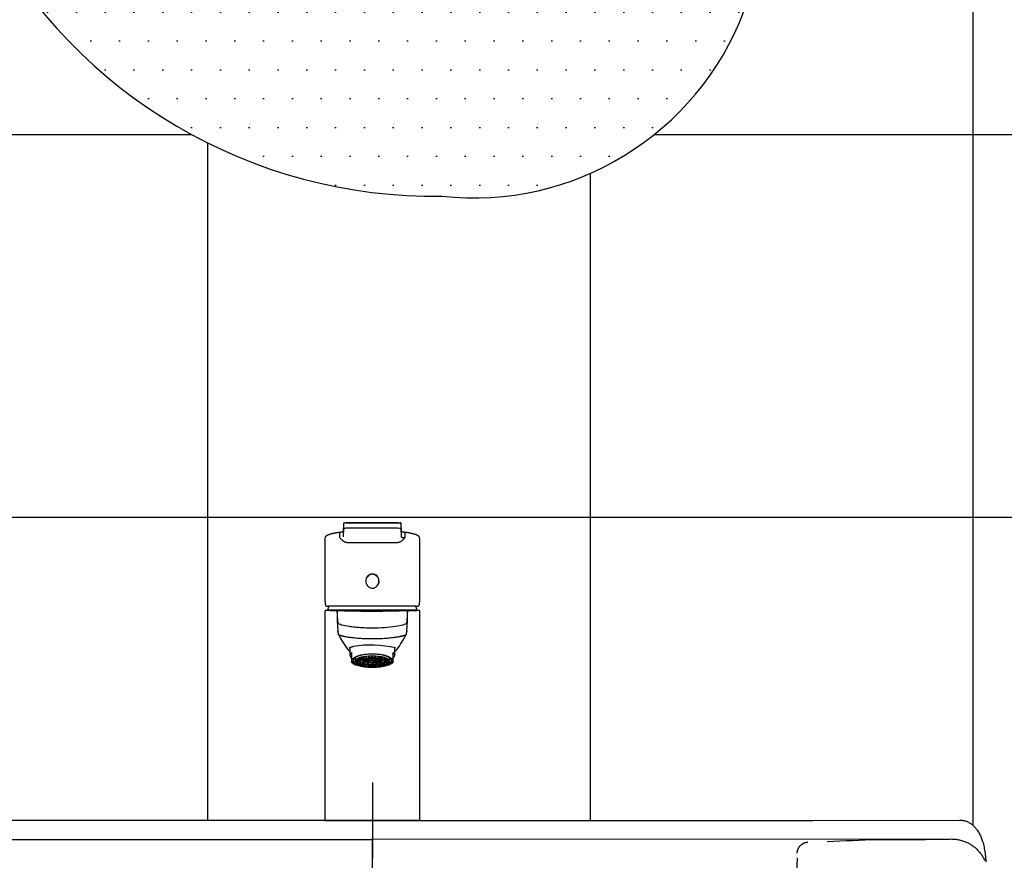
# Model space of a CAD drawing. Header units: centimetres. Extents: x -15121 to 30567, y -60641 to 0.
# Tile 272 of 656: x 13789 to 13841, y -26430 to -26386. Entities that reach past the tile are written whole.
import ezdxf
from ezdxf.lldxf.tags import DXFTag

# ---------------------------------------------------------------- set-up
doc = ezdxf.new("R2010")
doc.units = ezdxf.units.CM
doc.header["$LTSCALE"] = 60
for name, color, linetype in [('AIKA sanitariaty', 7, 'Continuous'), ('AIKA widoki wymiarowanie', 7, 'Continuous'), ('AIKA widokowe', 7, 'Continuous')]:
    doc.layers.add(name, color=color, linetype=linetype)
doc.styles.add('wymiar', font='txt.shx', dxfattribs={"width": 0.6})
tags = doc.linetypes.add('CENTER2', pattern=[28.575, 19.05, -3.175, 3.175, -3.175]).pattern_tags.tags
tags[10:11] = [DXFTag(74, 4), DXFTag(75, 0), DXFTag(340, '0'), DXFTag(46, 0.0), DXFTag(50, 0.0), DXFTag(44, 0.0), DXFTag(45, 0.0)]
tags[8:9] = [DXFTag(74, 4), DXFTag(75, 0), DXFTag(340, '0'), DXFTag(46, 0.0), DXFTag(50, 0.0), DXFTag(44, 0.0), DXFTag(45, 0.0)]
tags[6:7] = [DXFTag(74, 4), DXFTag(75, 0), DXFTag(340, '0'), DXFTag(46, 0.0), DXFTag(50, 0.0), DXFTag(44, 0.0), DXFTag(45, 0.0)]
tags[4:5] = [DXFTag(74, 4), DXFTag(75, 0), DXFTag(340, '0'), DXFTag(46, 0.0), DXFTag(50, 0.0), DXFTag(44, 0.0), DXFTag(45, 0.0)]
doc.dimstyles.new('Dwudziestka', dxfattribs={"dimtxt": 7, "dimasz": 0.7, "dimexe": 5, "dimexo": 0, "dimgap": 2.5, "dimtad": 1, "dimtoh": 1, "dimdec": 3, "dimrnd": 0.5, "dimdsep": 46, "dimtxsty": 'wymiar', "dimblk": 'znacznik', "dimcen": 0, "dimdle": 5, "dimse1": 1, "dimse2": 1, "dimclrd": 256, "dimclre": 256, "dimclrt": 256, "dimadec": 0, "dimazin": 0, "dimtfac": 0.4, "dimtdec": 3, "dimtix": 1, "dimtofl": 0, "dimtmove": 2, "dimatfit": 3, "dimldrblk": 'znacznik', "dimfxl": 1, "dimtolj": 1, "dimarcsym": 0})

# ---------------------------------------------------------------- blocks, each defined once
blk = doc.blocks.new('Sl umywalka np przód')
at = {"layer": 'AIKA sanitariaty'}
for p, q in [((-30.601, -0.041), (0.016, -0.052)), ((-0.001, -0.297), (-0.001, -0.297)), ((0, -0.297), (0, -0.297)), ((30.597, -0.033), (0.016, -0.052)), ((0.032, -0.297), (0.033, -0.297)), ((0.034, -0.297), (0.034, -0.297)), ((22.431, -1.029), (22.295, -4.91))]:
    blk.add_line(p, q, dxfattribs=at)
for points in [[(0, 0.949), (-5.202, 0.95), (-10.404, 0.953), (-15.606, 0.955), (-23.235, 0.955), (-31.013, 0.959)], [(0.016, 0.949), (0, 0.949)], [(0.016, 0.949), (0.033, 0.949)], [(0.033, 0.949), (5.234, 0.95), (10.436, 0.953), (15.638, 0.955), (23.267, 0.955), (31.01, 0.968)], [(31.01, 0.968), (31.054, 0.967), (31.099, 0.964), (31.143, 0.96), (31.188, 0.953), (31.231, 0.945), (31.275, 0.935), (31.318, 0.923), (31.36, 0.909), (31.402, 0.893), (31.443, 0.875), (31.483, 0.856), (31.522, 0.834), (31.56, 0.811), (31.598, 0.786), (31.634, 0.76), (31.669, 0.732), (31.703, 0.703), (31.736, 0.673), (31.768, 0.642), (31.799, 0.61), (31.829, 0.576), (31.857, 0.542), (31.885, 0.507), (31.912, 0.472), (31.938, 0.435), (31.969, 0.389), (32, 0.342), (32.028, 0.295), (32.056, 0.246), (32.082, 0.197), (32.106, 0.147), (32.13, 0.096), (32.152, 0.045), (32.172, -0.007), (32.192, -0.059), (32.21, -0.112), (32.227, -0.165), (32.248, -0.237), (32.267, -0.308), (32.284, -0.381), (32.3, -0.453), (32.314, -0.526), (32.327, -0.6), (32.341, -0.688), (32.353, -0.776), (32.364, -0.865), (32.373, -0.953), (32.382, -1.042), (32.39, -1.14), (32.396, -1.238)], [(22.437, -0.775), (22.438, -0.759), (22.439, -0.743), (22.441, -0.728), (22.442, -0.712), (22.445, -0.696), (22.447, -0.68), (22.451, -0.664), (22.454, -0.649), (22.458, -0.633), (22.462, -0.618), (22.467, -0.603), (22.472, -0.588), (22.478, -0.573), (22.484, -0.558), (22.49, -0.543), (22.497, -0.529), (22.504, -0.514), (22.512, -0.5), (22.52, -0.486), (22.528, -0.473), (22.537, -0.459), (22.546, -0.446), (22.555, -0.433), (22.565, -0.42), (22.575, -0.408), (22.585, -0.396), (22.596, -0.384), (22.607, -0.372), (22.618, -0.361), (22.63, -0.35), (22.641, -0.339), (22.654, -0.329), (22.666, -0.319), (22.679, -0.309), (22.692, -0.3), (22.705, -0.291), (22.718, -0.282), (22.732, -0.274), (22.746, -0.266), (22.76, -0.258), (22.774, -0.251), (22.789, -0.244), (22.803, -0.238), (22.818, -0.232), (22.833, -0.226), (22.848, -0.221), (22.863, -0.216), (22.879, -0.211), (22.894, -0.207), (22.91, -0.204), (22.925, -0.201), (22.941, -0.198), (22.957, -0.195), (22.973, -0.193), (22.989, -0.192), (23.005, -0.191)], [(24.012, -0.162), (24.349, -0.144), (24.685, -0.128), (25.019, -0.113), (25.352, -0.1), (25.683, -0.089), (26.012, -0.079), (28.879, -0.052), (29.206, -0.045), (29.531, -0.04), (29.855, -0.036), (30.177, -0.034), (30.497, -0.033)], [(30.597, -0.033), (30.65, -0.034), (30.702, -0.036), (30.754, -0.039), (30.807, -0.044), (30.859, -0.051), (30.91, -0.059), (30.962, -0.068), (31.013, -0.079), (31.064, -0.091), (31.115, -0.105), (31.165, -0.119), (31.215, -0.136), (31.264, -0.153), (31.313, -0.172), (31.361, -0.193), (31.409, -0.215), (31.456, -0.238), (31.502, -0.262), (31.548, -0.287), (31.593, -0.314), (31.637, -0.342), (31.68, -0.372), (31.723, -0.402), (31.765, -0.434), (31.806, -0.466), (31.846, -0.5), (31.885, -0.535), (31.923, -0.571), (31.96, -0.608), (31.996, -0.646), (32.031, -0.685), (32.065, -0.725), (32.097, -0.766), (32.129, -0.808), (32.159, -0.85), (32.189, -0.894), (32.217, -0.938), (32.244, -0.983), (32.269, -1.029), (32.293, -1.075), (32.316, -1.122), (32.338, -1.17)]]:
    blk.add_lwpolyline(points, dxfattribs=at)
at = {"layer": 'AIKA sanitariaty', "start_tangent": (0, -1), "end_tangent": (0, -1)}
blk.add_spline([(0, 0), (0, -2.024)], degree=3, dxfattribs=at)
blk = doc.blocks.new('48')
at = {"color": 18, "linetype": 'Continuous', "true_color": 0x000000}
for p, q in [((6769.75, 15132.95), (6769.75, 15130.54)), ((6798.85, 15133.55), (6771.25, 15133.55)), ((6800.35, 15130.55), (6800.35, 15132.95)), ((6767.9, 15125.73), (6767.9, 15128.02)), ((6802.21, 15128.02), (6802.21, 15125.73)), ((6760.05, 15125.45), (6760.05, 15092.29)), ((6810.05, 15092.29), (6810.05, 15125.45)), ((6760.05, 15086.86), (6760.05, 14976.43)), ((6808.7, 15087.38), (6761.4, 15087.38)), ((6808.21, 15089.6), (6761.9, 15089.6)), ((6766.54, 15086.71), (6766.54, 15080.64)), ((6803.56, 15080.64), (6803.56, 15086.71)), ((6810.05, 14976.43), (6810.05, 15086.86)), ((6773.25, 15067.76), (6773.25, 15063.57)), ((6774.05, 15065.03), (6774.05, 15063.32)), ((6796.05, 15063.32), (6796.05, 15065.03)), ((6796.85, 15063.57), (6796.85, 15067.76)), ((6774.05, 15063.32), (6774.05, 15061.93)), ((6774.05, 15061.93), (6774.05, 15060.17)), ((6774.05, 15060.04), (6774.05, 15060.17)), ((6776.05, 15062.28), (6776.05, 15060.38)), ((6776.28, 15058.61), (6776.71, 15058.43)), ((6778.8, 15060.6), (6776.55, 15060.6)), ((6778.8, 15060.53), (6776.55, 15060.53)), ((6778.99, 15061.08), (6776.82, 15061.28)), ((6776.82, 15059.84), (6776.82, 15060.53)), ((6778.88, 15060.03), (6776.82, 15059.84)), ((6779.04, 15061.15), (6776.87, 15061.35)), ((6778.92, 15059.97), (6776.87, 15059.78)), ((6777.64, 15059.14), (6777.64, 15059.85)), ((6779.37, 15059.48), (6777.64, 15059.14)), ((6779.59, 15061.6), (6777.71, 15061.97)), ((6779.46, 15059.42), (6777.74, 15059.08)), ((6779.69, 15061.66), (6777.82, 15062.03)), ((6778.8, 15060.6), (6778.8, 15061.1)), ((6778.8, 15060.56), (6778.8, 15060.38)), ((6778.97, 15058.53), (6778.97, 15059.32)), ((6780.3, 15058.99), (6778.97, 15058.53)), ((6779.04, 15061.15), (6779.04, 15061.71)), ((6780.56, 15062.05), (6779.11, 15062.55)), ((6780.43, 15058.94), (6779.11, 15058.48)), ((6780.7, 15062.1), (6779.26, 15062.59)), ((6779.69, 15061.66), (6779.69, 15062.35)), ((6782.3, 15060.5), (6779.82, 15060.5)), ((6782.31, 15060.62), (6779.85, 15060.62)), ((6780.42, 15060.5), (6780.42, 15059.72)), ((6782.41, 15060.11), (6780.42, 15059.72)), ((6782.53, 15060), (6780.6, 15059.61)), ((6782.59, 15060.98), (6780.66, 15061.36)), ((6780.7, 15062.1), (6780.7, 15062.95)), ((6780.72, 15058.06), (6780.72, 15058.84)), ((6781.61, 15058.59), (6780.72, 15058.06)), ((6781.84, 15062.4), (6780.85, 15062.98)), ((6782.76, 15061.08), (6780.87, 15061.46)), ((6781.78, 15058.55), (6780.89, 15058.03)), ((6782.01, 15062.43), (6781.03, 15063.01)), ((6782.01, 15062.43), (6782.01, 15063.16)), ((6782.28, 15059.95), (6782.28, 15059.04)), ((6783.31, 15059.65), (6782.28, 15059.04)), ((6782.3, 15060.56), (6782.3, 15060.38)), ((6782.31, 15061.04), (6782.31, 15060.62)), ((6783.53, 15061.35), (6782.51, 15061.95)), ((6783.59, 15059.58), (6782.58, 15058.98)), ((6782.76, 15061.8), (6782.76, 15061.08)), ((6783.83, 15061.41), (6782.83, 15062)), ((6783.34, 15062.62), (6782.84, 15063.25)), ((6783.53, 15062.64), (6783.04, 15063.27)), ((6783.14, 15060.71), (6784.53, 15060.71)), ((6783.49, 15060.88), (6784.6, 15060.88)), ((6783.53, 15062.64), (6783.53, 15063.31)), ((6783.83, 15062.12), (6783.83, 15061.41)), ((6784.53, 15060.8), (6784.53, 15060.56)), ((6784.6, 15060.88), (6784.6, 15061.09)), ((6784.88, 15061.5), (6784.88, 15062.17)), ((6784.88, 15059.44), (6784.88, 15058.77)), ((6784.95, 15062.7), (6784.95, 15063.35)), ((6785.06, 15060.97), (6785.06, 15061.11)), ((6785.29, 15061.11), (6785.06, 15060.97)), ((6785.15, 15062.7), (6785.15, 15063.35)), ((6785.23, 15061.5), (6785.23, 15062.17)), ((6785.23, 15059.44), (6785.23, 15058.77)), ((6785.9, 15060.12), (6785.39, 15060.43)), ((6785.8, 15061.07), (6785.5, 15060.89)), ((6785.57, 15060.56), (6785.57, 15060.93)), ((6786.34, 15060.21), (6785.57, 15060.66)), ((6786.27, 15062.12), (6786.27, 15061.41)), ((6786.27, 15061.41), (6787.28, 15062)), ((6786.34, 15060.97), (6786.34, 15060.21)), ((6786.51, 15059.58), (6787.52, 15058.98)), ((6786.57, 15062.64), (6786.57, 15063.31)), ((6786.57, 15062.64), (6787.07, 15063.27)), ((6786.58, 15061.35), (6787.59, 15061.95)), ((6786.77, 15062.62), (6787.26, 15063.25)), ((6786.8, 15059.65), (6787.83, 15059.04)), ((6787.34, 15061.8), (6787.34, 15061.08)), ((6787.34, 15061.08), (6789.24, 15061.46)), ((6787.52, 15060.98), (6789.44, 15061.36)), ((6787.57, 15060), (6789.51, 15059.61)), ((6787.69, 15060.11), (6789.68, 15059.72)), ((6787.8, 15061.04), (6787.8, 15060.62)), ((6787.8, 15060.62), (6790.25, 15060.62)), ((6787.8, 15060.38), (6787.8, 15060.56)), ((6787.8, 15060.5), (6790.29, 15060.5)), ((6787.83, 15059.95), (6787.83, 15059.04)), ((6788.09, 15062.43), (6788.09, 15063.16)), ((6788.09, 15062.43), (6789.07, 15063.01)), ((6788.26, 15062.4), (6789.25, 15062.98)), ((6788.33, 15058.55), (6789.22, 15058.03)), ((6788.5, 15058.59), (6789.39, 15058.06)), ((6789.39, 15058.06), (6789.39, 15058.84)), ((6789.4, 15062.1), (6789.4, 15062.95)), ((6789.4, 15062.1), (6790.85, 15062.59)), ((6789.54, 15062.05), (6791, 15062.55)), ((6789.67, 15058.94), (6790.99, 15058.48)), ((6789.68, 15060.5), (6789.68, 15059.72)), ((6789.8, 15058.99), (6791.13, 15058.53)), ((6790.41, 15061.66), (6790.41, 15062.35)), ((6790.41, 15061.66), (6792.28, 15062.03)), ((6790.51, 15061.6), (6792.39, 15061.97)), ((6790.64, 15059.42), (6792.36, 15059.08)), ((6790.73, 15059.48), (6792.46, 15059.14)), ((6791.06, 15061.15), (6791.06, 15061.71)), ((6791.06, 15061.15), (6793.24, 15061.35)), ((6791.11, 15061.08), (6793.29, 15061.28)), ((6791.13, 15058.53), (6791.13, 15059.32)), ((6791.19, 15059.97), (6793.24, 15059.78)), ((6791.22, 15060.03), (6793.29, 15059.84)), ((6791.3, 15060.6), (6791.3, 15061.1)), ((6791.3, 15060.6), (6793.55, 15060.6)), ((6791.3, 15060.38), (6791.3, 15060.56)), ((6791.3, 15060.53), (6793.55, 15060.53)), ((6792.46, 15059.14), (6792.46, 15059.85)), ((6793.29, 15059.84), (6793.29, 15060.53)), ((6793.4, 15058.43), (6793.82, 15058.61)), ((6794.05, 15060.38), (6794.05, 15062.28)), ((6796.05, 15061.93), (6796.05, 15063.32)), ((6796.05, 15060.17), (6796.05, 15061.93)), ((6796.05, 15060.17), (6796.05, 15060.04)), ((6782.76, 15057.76), (6782.76, 15058.39)), ((6783.2, 15058.33), (6782.76, 15057.76)), ((6783.39, 15058.31), (6782.95, 15057.75)), ((6784.95, 15058.24), (6784.95, 15057.66)), ((6785.15, 15058.24), (6785.15, 15057.66)), ((6786.71, 15058.31), (6787.16, 15057.75)), ((6786.9, 15058.33), (6787.35, 15057.76)), ((6787.35, 15057.76), (6787.35, 15058.39)), ((6785.05, 14976.43), (6760.05, 14976.43)), ((6760.05, 14976.43), (6810.05, 14976.43)), ((6810.05, 14976.43), (6785.05, 14976.43))]:
    blk.add_line(p, q, dxfattribs=at)
at = {"color": 18, "linetype": 'CENTER2', "true_color": 0x000000}
for p, q in [((6785.05, 14996.43), (6785.05, 14956.43)), ((6805.05, 14976.43), (6765.05, 14976.43))]:
    blk.add_line(p, q, dxfattribs=at)
at = {"color": 18, "linetype": 'Continuous', "true_color": 0x000000}
for centre, radius, start, end in [((6785.06, 20675.02), 5551.89, 269.86127, 270.13863), ((6785.05, 15103.24), 3.15, 92.2879, 140.1266), ((6785.05, 15103.25), 3.15, 39.8523, 92.2288), ((6766.87, 15091.89), 6.79, 184.1576, 192.8011), ((6803.88, 15091.76), 6.14, 346.9927, 356.545), ((6760.55, 15086.87), 0.491, 92.5808, 181.1492), ((6772.52, 15570.45), 483.23, 268.581, 269.0931), ((6785.05, 15080.98), 24.5, 159.3862, 164.8573), ((6785.05, 15706.86), 619.93, 267.84268, 272.11873), ((6804.89, 15069.02), 18.28, 88.9314, 95.2912), ((6797.58, 15568.98), 481.77, 270.9097, 271.4232), ((6785.05, 15080.98), 24.5, 15.1427, 20.6218), ((6809.55, 15086.87), 0.491, 358.8627, 87.171), ((6768.24, 15080.64), 1.7, 183.196, 183.8055), ((6819.44, 15101.91), 59.01, 207.5763, 216.7587), ((6750.82, 15101.82), 58.83, 323.2058, 332.4289), ((6784.29, 15012.93), 56.07, 76.5822, 99.6313), ((6785.52, 15079.25), 18.39, 223.5293, 228.1387), ((6784.53, 15079.36), 18.51, 311.753, 316.0969), ((6778.18, 15064.16), 5.83, 224.8895, 246.1948), ((6777.55, 15060.56), 0.995, 178.0298, 181.9702), ((6779.53, 15060.56), 0.732, 177.3213, 180), ((6785.05, 15053.48), 8.03, 88.7506, 91.2494), ((6785.05, 15074.11), 15.34, 269.3465, 270.6535), ((6785.05, 15044.43), 18.27, 89.6864, 90.3136), ((6790.57, 15060.56), 0.732, 0, 2.6787), ((6792.56, 15060.56), 0.995, 358.0298, 1.9702), ((6792.02, 15064.01), 5.65, 294.0112, 315.5031), ((6785.05, 15082.51), 24.85, 269.7694, 270.2306)]:
    blk.add_arc(centre, radius, start, end, dxfattribs=at)
for centre, major_axis, ratio, start_param, end_param in [((6768.24, 15128.02), (0.062, -0.496), 0.682665, 3.125835, 3.14874), ((6801.86, 15128.02), (-0.062, -0.496), 0.682665, 3.127674, 3.155865), ((6785.05, 15102.83), (0, 3.45), 1, 1.570796, 1.960058), ((6785.05, 15102.83), (0, 3.6), 1, 4.0114, 4.712389), ((6809.37, 15090.48), (-0.491, 0.097), 0.84345, 3.140023, 3.371389), ((6785.05, 15063.57), (11.8, 0), 0.34202, 2.77125, 3.511935), ((6785.05, 15060.75), (-10.05, 0), 0.34202, 1.853918, 6.283185), ((6785.05, 15063.57), (-11.8, 0), 0.34202, 2.77125, 3.511935), ((6785.05, 15060.75), (-10.05, 0), 0.34202, 0, 1.287674), ((6785.05, 15061.05), (11.3, 0), 0.34202, 3.760484, 3.82368), ((6785.05, 15060.56), (-8.5, 0), 0.34202, 6.033151, 6.27142), ((6785.05, 15060.56), (-8.5, 0), 0.34202, 0.011765, 0.250034), ((6785.05, 15060.56), (-8.5, 0), 0.34202, -0.273564, -0.250034), ((6785.05, 15060.56), (-8.5, 0), 0.34202, 0.250034, 0.273564), ((6785.05, 15060.56), (-8.5, 0), 0.34202, -0.342591, -0.273564), ((6785.05, 15060.56), (-8.5, 0), 0.34202, 0.273564, 0.511834), ((6785.05, 15060.56), (-8.5, 0), 0.34202, 0.511834, 0.535364), ((6785.05, 15060.56), (-8.5, 0), 0.34202, 0.535364, 0.773633), ((6785.05, 15060.56), (-8.5, 0), 0.34202, 0.773633, 0.797163), ((6785.05, 15060.56), (-6.25, 0), 0.34202, -0.2778, -0.245799), ((6785.05, 15060.56), (-8.5, 0), 0.34202, 0.797163, 1.035433), ((6785.05, 15060.56), (-6.25, 0), 0.34202, -0.539599, -0.507598), ((6785.05, 15060.56), (-5.25, 0), 0.34202, 0.490259, 0.556938), ((6785.05, 15060.56), (-6.25, 0), 0.34202, -0.801399, -0.769397), ((6785.05, 15060.56), (-6.25, 0), 0.34202, -1.063198, -1.031197), ((6785.05, 15060.56), (-5.25, 0), 0.34202, 1.013858, 1.080537), ((6785.05, 15060.56), (2.75, 0), 0.34202, 3.077913, 3.141593), ((6785.05, 15060.56), (-2.75, 0), 0.34202, -0.587278, -0.459919), ((6785.05, 15060.56), (-6.25, 0), 0.34202, -1.324998, -1.292996), ((6785.05, 15060.56), (-2.75, 0), 0.34202, -1.110877, -0.983518), ((6785.05, 15060.8), (0.52, 0), 0.34202, 2.63967, 3.141593), ((6785.05, 15060.8), (0.52, 0), 0.34202, 0.545275, 1.54912), ((6785.05, 15060.8), (2.15, 0), 0.34202, -1.16374, -0.930655), ((6785.05, 15060.56), (2.75, 0), 0.34202, 0.983518, 1.110877), ((6785.05, 15060.56), (6.25, 0), 0.34202, 1.292996, 1.324998), ((6785.05, 15060.56), (2.75, 0), 0.34202, 0.459919, 0.587278), ((6785.05, 15060.56), (5.25, 0), 0.34202, -1.080537, -1.013858), ((6785.05, 15060.56), (-2.75, 0), 0.34202, 3.141593, 3.205272), ((6785.05, 15060.56), (6.25, 0), 0.34202, 1.031197, 1.063198), ((6785.05, 15060.56), (8.5, 0), 0.34202, -1.035433, -0.797163), ((6785.05, 15060.56), (6.25, 0), 0.34202, 0.769397, 0.801399), ((6785.05, 15060.56), (5.25, 0), 0.34202, -0.556938, -0.490259), ((6785.05, 15060.56), (6.25, 0), 0.34202, 0.507598, 0.539599), ((6785.05, 15060.56), (8.5, 0), 0.34202, -0.797163, -0.773633), ((6785.05, 15060.56), (6.25, 0), 0.34202, 0.245799, 0.2778), ((6785.05, 15060.56), (8.5, 0), 0.34202, -0.773633, -0.535364), ((6785.05, 15060.56), (8.5, 0), 0.34202, -0.535364, -0.511834), ((6785.05, 15060.56), (8.5, 0), 0.34202, -0.511834, -0.273564), ((6785.05, 15060.56), (8.5, 0), 0.34202, 0.273564, 0.342591), ((6785.05, 15060.56), (8.5, 0), 0.34202, 0.250034, 0.273564), ((6785.05, 15060.56), (8.5, 0), 0.34202, -0.273564, -0.250034), ((6785.05, 15060.56), (8.5, 0), 0.34202, 0.011765, 0.250034), ((6785.05, 15060.56), (8.5, 0), 0.34202, 6.033151, 6.27142), ((6785.05, 15061.05), (11.3, 0), 0.34202, -0.682088, -0.612507), ((6785.05, 15060.56), (-8.5, 0), 0.34202, 1.035433, 1.058963), ((6785.05, 15060.56), (-8.5, 0), 0.34202, 1.058963, 1.297232), ((6785.05, 15060.56), (-8.5, 0), 0.34202, 1.297232, 1.320762), ((6785.05, 15060.56), (-8.5, 0), 0.34202, 1.320762, 1.559031), ((6785.05, 15060.56), (8.5, 0), 0.34202, 4.724154, 4.962423), ((6785.05, 15060.56), (8.5, 0), 0.34202, -1.320762, -1.297232), ((6785.05, 15060.56), (8.5, 0), 0.34202, -1.297232, -1.058963), ((6785.05, 15060.56), (8.5, 0), 0.34202, -1.058963, -1.035433)]:
    blk.add_ellipse(centre, major_axis=major_axis, ratio=ratio, start_param=start_param, end_param=end_param, dxfattribs=at)
for centre, major_axis in [((6785.05, 15060.75), (-10.75, 0)), ((6785.05, 15060.38), (-9, 0)), ((6785.05, 15060.38), (-8.7, 0)), ((6785.05, 15060.38), (-6.25, 0)), ((6785.05, 15060.38), (-5.25, 0)), ((6785.05, 15060.38), (-2.75, 0)), ((6785.05, 15060.38), (-2.15, 0)), ((6785.05, 15060.56), (-0.52, 0))]:
    blk.add_ellipse(centre, major_axis=major_axis, ratio=0.34202, dxfattribs=at)
for points in [[(6769.76, 15132.98), (6769.75, 15132.97), (6769.75, 15132.96), (6769.75, 15132.95)], [(6800.35, 15132.95), (6800.35, 15132.95), (6800.35, 15132.95), (6800.35, 15132.95)], [(6769.75, 15130.53), (6769.75, 15130.54), (6769.75, 15130.54), (6769.75, 15130.55)], [(6769.8, 15130.13), (6769.79, 15129.67), (6769.79, 15129.17), (6769.78, 15128.63)], [(6800.32, 15128.63), (6800.32, 15129.16), (6800.31, 15129.66), (6800.3, 15130.1)], [(6800.35, 15130.55), (6800.35, 15130.55), (6800.35, 15130.54), (6800.35, 15130.54)], [(6760.05, 15125.45), (6760.05, 15125.45), (6760.05, 15125.45), (6760.05, 15125.44)], [(6760.05, 15092.29), (6760.05, 15092), (6760.07, 15091.72), (6760.09, 15091.44)], [(6810.01, 15091.44), (6810.04, 15091.72), (6810.05, 15092), (6810.05, 15092.29)], [(6760.92, 15089.6), (6761.15, 15089.6), (6761.48, 15089.6), (6761.9, 15089.6)], [(6808.21, 15089.6), (6808.63, 15089.6), (6808.95, 15089.6), (6809.18, 15089.6)], [(6772.17, 15066.58), (6772.17, 15066.59), (6772.16, 15066.59), (6772.16, 15066.6)], [(6797.93, 15066.59), (6797.92, 15066.57), (6797.9, 15066.55), (6797.89, 15066.53)]]:
    blk.add_open_spline(points, degree=3, dxfattribs=at)
for points, knots in [([(6770.41, 15133.53), (6770.4, 15133.53), (6770.33, 15133.53), (6770.26, 15133.52), (6770.16, 15133.5), (6770.06, 15133.46), (6769.96, 15133.41), (6769.85, 15133.3), (6769.78, 15133.16), (6769.76, 15133.06), (6769.76, 15133.04), (6769.76, 15133.03)], [0, 0, 0, 0, 0.044616, 0.301493, 0.46736, 0.577836, 0.678986, 0.778573, 0.884249, 0.974398, 1, 1, 1, 1]), ([(6770.44, 15133.53), (6770.46, 15133.53), (6770.48, 15133.54), (6770.61, 15133.54), (6770.79, 15133.55), (6771.35, 15133.55), (6771.7, 15133.55), (6773, 15133.54), (6774.15, 15133.52), (6778.16, 15133.47), (6781.56, 15133.44), (6786.8, 15133.44), (6788.53, 15133.45), (6791.81, 15133.47), (6793.31, 15133.49), (6795.98, 15133.52), (6797.11, 15133.54), (6798.85, 15133.55), (6799.38, 15133.55), (6799.65, 15133.53), (6799.68, 15133.53), (6799.71, 15133.53)], [0.372688, 0.372688, 0.372688, 0.372688, 0.375, 0.375, 0.390625, 0.390625, 0.40625, 0.40625, 0.4375, 0.4375, 0.5, 0.5, 0.53125, 0.53125, 0.5625, 0.5625, 0.59375, 0.59375, 0.625, 0.625, 0.6302553, 0.6302553, 0.6302553, 0.6302553]), ([(6800.36, 15132.95), (6800.36, 15132.96), (6800.36, 15133), (6800.34, 15133.11), (6800.27, 15133.26), (6800.16, 15133.38), (6800.05, 15133.45), (6799.95, 15133.49), (6799.85, 15133.52), (6799.79, 15133.52), (6799.76, 15133.52)], [0, 0, 0, 0, 0.03668, 0.162896, 0.296841, 0.430985, 0.564875, 0.707162, 0.896254, 1, 1, 1, 1]), ([(6768.18, 15128.52), (6768.04, 15128.5), (6767.67, 15128.46), (6767.02, 15128.37), (6766.3, 15128.26), (6765.62, 15128.14), (6764.96, 15128.02), (6764.34, 15127.89), (6763.75, 15127.75), (6763.2, 15127.61), (6762.69, 15127.46), (6762.21, 15127.3), (6761.78, 15127.14), (6761.39, 15126.97), (6761.04, 15126.78), (6760.74, 15126.58), (6760.49, 15126.38), (6760.3, 15126.17), (6760.17, 15125.96), (6760.09, 15125.75), (6760.05, 15125.57), (6760.06, 15125.47), (6760.06, 15125.44)], [0, 0, 0, 0, 0.026295, 0.080061, 0.133508, 0.186919, 0.241261, 0.296137, 0.351535, 0.407441, 0.463846, 0.520754, 0.578191, 0.636215, 0.694911, 0.754324, 0.813999, 0.862761, 0.906423, 0.946547, 0.984822, 1, 1, 1, 1]), ([(6769.79, 15128.85), (6769.78, 15128.84), (6769.73, 15128.82), (6769.62, 15128.79), (6769.43, 15128.73), (6769.19, 15128.68), (6768.9, 15128.63), (6768.57, 15128.57), (6768.31, 15128.54), (6768.18, 15128.52), (6768.18, 15128.52)], [0.3811259, 0.3811259, 0.3811259, 0.3811259, 0.4100106, 0.4970667, 0.5902572, 0.6874853, 0.7883075, 0.8919015, 0.997283, 1, 1, 1, 1]), ([(6769.74, 15130.53), (6769.74, 15130.49), (6769.74, 15130.41), (6769.76, 15130.31), (6769.78, 15130.23), (6769.79, 15130.17), (6769.8, 15130.15), (6769.8, 15130.15), (6769.79, 15130.19), (6769.79, 15130.17), (6769.8, 15130.13), (6769.8, 15130.09), (6769.8, 15130.04)], [0, 0, 0, 0, 0.053011, 0.131086, 0.217759, 0.316936, 0.432087, 0.566035, 0.661399, 0.707198, 0.751023, 1, 1, 1, 1]), ([(6769.75, 15130.55), (6769.75, 15130.56), (6769.75, 15130.56), (6769.77, 15130.61), (6769.78, 15130.64), (6770.19, 15130.73), (6770.4, 15130.76), (6771, 15130.8), (6771.38, 15130.82), (6772.74, 15130.84), (6773.92, 15130.84), (6776.66, 15130.83), (6778.18, 15130.83), (6781.5, 15130.83), (6783.23, 15130.84), (6786.78, 15130.84), (6788.52, 15130.83), (6791.86, 15130.83), (6793.39, 15130.83), (6796.14, 15130.84), (6797.31, 15130.84), (6799.15, 15130.81), (6799.76, 15130.77), (6800.33, 15130.65), (6800.34, 15130.61), (6800.35, 15130.57), (6800.35, 15130.56), (6800.35, 15130.55)], [0.3367258, 0.3367258, 0.3367258, 0.3367258, 0.34375, 0.34375, 0.375, 0.375, 0.390625, 0.390625, 0.40625, 0.40625, 0.4375, 0.4375, 0.46875, 0.46875, 0.5, 0.5, 0.53125, 0.53125, 0.5625, 0.5625, 0.59375, 0.59375, 0.625, 0.625, 0.65625, 0.65625, 0.6636656, 0.6636656, 0.6636656, 0.6636656]), ([(6769.78, 15126.14), (6769.8, 15127.77), (6769.84, 15129.08), (6769.81, 15129.98), (6769.8, 15130.04), (6769.8, 15130.11)], [0, 0, 0, 0, 0.25, 0.25, 0.2707808, 0.2707808, 0.2707808, 0.2707808]), ([(6800.3, 15130.08), (6800.3, 15130.03), (6800.3, 15129.97), (6800.27, 15129.08), (6800.31, 15127.77), (6800.32, 15126.14)], [0.7323131, 0.7323131, 0.7323131, 0.7323131, 0.75, 0.75, 1, 1, 1, 1]), ([(6800.3, 15130.02), (6800.31, 15130.08), (6800.31, 15130.16), (6800.32, 15130.24), (6800.33, 15130.29), (6800.33, 15130.29), (6800.33, 15130.34), (6800.34, 15130.41), (6800.35, 15130.48), (6800.35, 15130.53), (6800.35, 15130.54)], [0, 0, 0, 0, 0.308918, 0.497848, 0.662807, 0.768498, 0.85587, 0.928875, 0.991351, 1, 1, 1, 1]), ([(6801.93, 15128.52), (6801.9, 15128.52), (6801.74, 15128.54), (6801.47, 15128.58), (6801.13, 15128.64), (6800.84, 15128.69), (6800.6, 15128.75), (6800.43, 15128.8), (6800.35, 15128.83), (6800.32, 15128.85)], [0, 0, 0, 0, 0.0210528, 0.1271616, 0.2327768, 0.3372361, 0.4396708, 0.5388545, 0.6153461, 0.6153461, 0.6153461, 0.6153461]), ([(6800.32, 15126.14), (6800.32, 15126.08), (6800.36, 15126.03), (6800.48, 15125.96), (6800.54, 15125.94), (6800.66, 15125.89), (6800.73, 15125.87), (6800.97, 15125.82), (6801.17, 15125.79), (6801.64, 15125.75), (6801.91, 15125.73), (6802.21, 15125.73)], [0, 0, 0, 0, 0.25, 0.25, 0.375, 0.375, 0.5, 0.5, 0.75, 0.75, 1, 1, 1, 1]), ([(6810.05, 15125.45), (6810.05, 15125.49), (6810.05, 15125.59), (6810, 15125.78), (6809.91, 15125.99), (6809.78, 15126.19), (6809.6, 15126.39), (6809.37, 15126.58), (6809.08, 15126.77), (6808.73, 15126.96), (6808.34, 15127.13), (6807.9, 15127.3), (6807.42, 15127.46), (6806.9, 15127.61), (6806.34, 15127.76), (6805.74, 15127.89), (6805.1, 15128.03), (6804.43, 15128.15), (6803.73, 15128.27), (6803, 15128.38), (6802.38, 15128.46), (6802.03, 15128.51), (6801.92, 15128.52)], [0, 0, 0, 0, 0.018039, 0.058127, 0.098769, 0.141923, 0.189377, 0.242208, 0.299659, 0.359221, 0.418652, 0.477378, 0.535418, 0.592853, 0.649739, 0.706105, 0.761959, 0.817296, 0.87211, 0.926398, 0.979872, 1, 1, 1, 1]), ([(6771.61, 15123.15), (6771.22, 15123.15), (6770.85, 15123.24), (6770.13, 15123.54), (6769.81, 15123.74), (6769.2, 15124.22), (6768.91, 15124.5), (6768.51, 15124.94), (6768.39, 15125.09), (6768.14, 15125.41), (6768.01, 15125.57), (6767.9, 15125.73)], [0, 0, 0, 0, 0.25, 0.25, 0.5, 0.5, 0.75, 0.75, 0.875, 0.875, 1, 1, 1, 1]), ([(6802.21, 15125.73), (6802.09, 15125.57), (6801.97, 15125.41), (6801.72, 15125.1), (6801.59, 15124.94), (6801.2, 15124.5), (6800.92, 15124.23), (6800.46, 15123.87), (6800.3, 15123.75), (6799.96, 15123.55), (6799.79, 15123.46), (6799.44, 15123.32), (6799.26, 15123.26), (6798.88, 15123.17), (6798.69, 15123.15), (6798.49, 15123.15)], [0, 0, 0, 0, 0.125, 0.125, 0.25, 0.25, 0.5, 0.5, 0.625, 0.625, 0.75, 0.75, 0.875, 0.875, 1, 1, 1, 1]), ([(6785.05, 15106.59), (6786.01, 15106.59), (6786.95, 15106.16), (6788.22, 15104.76), (6788.55, 15103.79), (6788.51, 15101.88), (6788.17, 15100.95), (6786.93, 15099.49), (6786.02, 15099.01), (6784.11, 15099.01), (6783.19, 15099.48), (6781.94, 15100.93), (6781.59, 15101.88), (6781.56, 15103.79), (6781.88, 15104.75), (6783.15, 15106.16), (6784.09, 15106.59), (6785.05, 15106.59)], [0, 0, 0, 0, 0.125, 0.125, 0.25, 0.25, 0.375, 0.375, 0.5, 0.5, 0.625, 0.625, 0.75, 0.75, 0.875, 0.875, 1, 1, 1, 1]), ([(6760.24, 15090.38), (6760.26, 15090.3), (6760.29, 15090.17), (6760.35, 15090), (6760.43, 15089.87), (6760.53, 15089.75), (6760.65, 15089.66), (6760.78, 15089.61), (6760.85, 15089.61), (6760.88, 15089.6)], [0, 0, 0, 0, 0.2174879, 0.4148328, 0.5511792, 0.6765738, 0.7948285, 0.9106367, 0.9644368, 0.9644368, 0.9644368, 0.9644368]), ([(6809.18, 15089.6), (6809.2, 15089.6), (6809.26, 15089.6), (6809.39, 15089.63), (6809.52, 15089.71), (6809.63, 15089.81), (6809.71, 15089.92), (6809.77, 15090.05), (6809.83, 15090.21), (6809.85, 15090.32), (6809.86, 15090.39)], [0, 0, 0, 0, 0.028882, 0.151217, 0.265054, 0.37868, 0.500974, 0.644391, 0.831363, 1, 1, 1, 1]), ([(6764.87, 15087.3), (6765.58, 15087.29), (6766.11, 15087.28), (6766.57, 15087.26), (6766.65, 15087.26), (6766.79, 15087.25), (6766.85, 15087.24), (6766.91, 15087.24), (6766.92, 15087.24), (6766.93, 15087.24)], [0, 0, 0, 0, 0.5, 0.5, 0.625, 0.625, 0.75, 0.75, 0.7834235, 0.7834235, 0.7834235, 0.7834235]), ([(6785.05, 15077.94), (6783.94, 15077.94), (6782.83, 15077.96), (6780.66, 15078.03), (6779.58, 15078.08), (6777.52, 15078.22), (6776.54, 15078.31), (6774.66, 15078.5), (6773.77, 15078.62), (6771.32, 15078.99), (6769.96, 15079.28), (6768.44, 15079.73), (6768.02, 15079.89), (6767.34, 15080.2), (6767.12, 15080.36), (6766.98, 15080.67), (6766.96, 15080.83), (6766.92, 15081.14), (6766.91, 15081.3), (6766.86, 15081.74), (6766.84, 15082.02), (6766.79, 15082.83), (6766.76, 15083.31), (6766.68, 15084.6), (6766.64, 15085.26), (6766.58, 15086.24), (6766.55, 15086.56), (6766.54, 15086.71)], [0, 0, 0, 0, 0.03125, 0.03125, 0.0625, 0.0625, 0.09375, 0.09375, 0.125, 0.125, 0.1875, 0.1875, 0.21875, 0.21875, 0.25, 0.25, 0.28125, 0.28125, 0.3125, 0.3125, 0.375, 0.375, 0.5, 0.5, 0.75, 0.75, 1, 1, 1, 1]), ([(6803.56, 15086.71), (6803.54, 15086.41), (6803.47, 15085.46), (6803.34, 15083.31), (6803.31, 15082.83), (6803.26, 15082.02), (6803.24, 15081.74), (6803.2, 15081.29), (6803.18, 15081.14), (6803.14, 15080.83), (6803.12, 15080.67), (6802.98, 15080.35), (6802.76, 15080.2), (6802.08, 15079.89), (6801.66, 15079.73), (6800.13, 15079.27), (6798.78, 15078.99), (6795.49, 15078.49), (6793.6, 15078.29), (6789.47, 15078.01), (6787.28, 15077.94), (6785.05, 15077.94)], [0, 0, 0, 0, 0.5, 0.5, 0.625, 0.625, 0.6875, 0.6875, 0.71875, 0.71875, 0.75, 0.75, 0.78125, 0.78125, 0.8125, 0.8125, 0.875, 0.875, 0.9375, 0.9375, 1, 1, 1, 1]), ([(6766.57, 15080.41), (6766.57, 15080.41), (6766.57, 15080.41), (6766.57, 15080.4), (6766.57, 15080.4), (6766.57, 15080.39), (6766.57, 15080.38), (6766.58, 15080.37), (6766.58, 15080.36), (6766.58, 15080.34), (6766.58, 15080.31), (6766.59, 15080.28), (6766.59, 15080.25), (6766.59, 15080.22), (6766.6, 15080.17), (6766.6, 15080.13), (6766.61, 15080.08), (6766.61, 15080.02), (6766.62, 15079.96), (6766.62, 15079.9), (6766.63, 15079.82), (6766.63, 15079.74), (6766.64, 15079.64), (6766.65, 15079.56), (6766.65, 15079.51), (6766.65, 15079.49)], [0.1698862, 0.1698862, 0.1698862, 0.1698862, 0.2028772, 0.2218509, 0.2423916, 0.2648166, 0.290285, 0.3137485, 0.3406985, 0.3718188, 0.4077932, 0.4493062, 0.4820768, 0.5182966, 0.5583209, 0.6025049, 0.6403702, 0.6812814, 0.7257227, 0.7742141, 0.8189216, 0.8672665, 0.9198616, 0.9774602, 1, 1, 1, 1]), ([(6766.65, 15079.55), (6766.65, 15079.55), (6766.67, 15079.26), (6766.71, 15078.74), (6766.76, 15077.84), (6766.8, 15077.24), (6766.82, 15076.86), (6766.82, 15076.78)], [0.3428901, 0.3428901, 0.3428901, 0.3428901, 0.3449873, 0.4753503, 0.5395783, 0.603817, 0.6227535, 0.6227535, 0.6227535, 0.6227535]), ([(6803.27, 15076.66), (6803.28, 15076.79), (6803.31, 15077.21), (6803.34, 15077.85), (6803.4, 15078.75), (6803.43, 15079.27), (6803.45, 15079.56), (6803.45, 15079.56)], [0.3689496, 0.3689496, 0.3689496, 0.3689496, 0.3969209, 0.4610839, 0.5252075, 0.6554064, 0.658554, 0.658554, 0.658554, 0.658554]), ([(6803.45, 15079.5), (6803.45, 15079.53), (6803.46, 15079.59), (6803.46, 15079.68), (6803.47, 15079.76), (6803.48, 15079.83), (6803.48, 15079.9), (6803.49, 15079.97), (6803.49, 15080.04), (6803.5, 15080.1), (6803.5, 15080.15), (6803.51, 15080.19), (6803.51, 15080.22), (6803.51, 15080.25), (6803.52, 15080.28), (6803.52, 15080.31), (6803.52, 15080.34), (6803.53, 15080.36), (6803.53, 15080.37), (6803.53, 15080.38), (6803.53, 15080.39), (6803.53, 15080.4), (6803.53, 15080.4), (6803.53, 15080.41), (6803.53, 15080.41), (6803.53, 15080.41)], [0, 0, 0, 0, 0.044723, 0.0946243, 0.1406988, 0.1834859, 0.2233916, 0.2783682, 0.3281741, 0.3735818, 0.4152052, 0.453334, 0.4882233, 0.5201286, 0.5493056, 0.5909272, 0.6269969, 0.6582007, 0.6852237, 0.7087505, 0.7342858, 0.7567657, 0.7773544, 0.7963753, 0.8292549, 0.8292549, 0.8292549, 0.8292549]), ([(6766.83, 15076.72), (6766.83, 15076.67), (6766.83, 15076.6), (6766.84, 15076.48), (6766.85, 15076.38), (6766.85, 15076.28), (6766.86, 15076.2), (6766.87, 15076.12), (6766.87, 15076.07), (6766.87, 15076.03), (6766.87, 15076.01), (6766.88, 15076), (6766.88, 15076), (6766.88, 15075.99), (6766.88, 15075.99), (6766.88, 15075.99), (6766.88, 15075.99), (6766.88, 15075.99), (6766.88, 15075.99), (6766.88, 15075.99), (6766.88, 15075.99), (6766.88, 15075.99), (6766.88, 15075.99), (6766.88, 15075.99), (6766.88, 15075.99), (6766.88, 15075.99), (6766.88, 15076), (6766.87, 15076.01), (6766.87, 15076.03), (6766.87, 15076.07), (6766.87, 15076.12), (6766.86, 15076.17), (6766.86, 15076.23), (6766.85, 15076.3), (6766.85, 15076.38), (6766.84, 15076.43), (6766.84, 15076.45), (6766.84, 15076.47), (6766.84, 15076.47), (6766.84, 15076.47), (6766.84, 15076.47), (6766.84, 15076.47), (6766.84, 15076.47), (6766.84, 15076.47), (6766.84, 15076.47), (6766.84, 15076.47), (6766.84, 15076.47), (6766.84, 15076.47), (6766.84, 15076.47), (6766.84, 15076.46), (6766.84, 15076.46), (6766.84, 15076.45), (6766.84, 15076.43), (6766.85, 15076.39), (6766.85, 15076.33), (6766.86, 15076.25), (6766.87, 15076.15), (6766.87, 15076.04), (6766.88, 15075.9), (6766.9, 15075.75), (6766.91, 15075.57), (6766.94, 15075.39), (6766.96, 15075.19), (6767, 15074.99), (6767.05, 15074.81), (6767.16, 15074.68), (6767.39, 15074.48), (6767.69, 15074.31), (6768.04, 15074.17), (6768.45, 15074.06), (6768.89, 15073.94), (6769.3, 15073.85), (6769.66, 15073.76), (6769.98, 15073.69), (6770.24, 15073.63), (6770.41, 15073.58), (6770.49, 15073.56), (6770.51, 15073.55), (6770.52, 15073.55), (6770.52, 15073.54), (6770.52, 15073.54), (6770.52, 15073.54), (6770.52, 15073.54), (6770.52, 15073.54), (6770.52, 15073.54), (6770.52, 15073.54), (6770.52, 15073.54)], [0, 0, 0, 0, 0.0269146, 0.0510996, 0.0721746, 0.0903121, 0.110225, 0.125633, 0.1369458, 0.1429892, 0.1471328, 0.1495497, 0.1501649, 0.1503336, 0.1503845, 0.1504135, 0.1504201, 0.1504209, 0.1504212, 0.1504215, 0.1504219, 0.1504223, 0.150423, 0.150427, 0.1504367, 0.150527, 0.1509474, 0.1526715, 0.1590481, 0.1681749, 0.1786658, 0.1891514, 0.198856, 0.2208221, 0.2373675, 0.2488333, 0.2543041, 0.2572536, 0.2576141, 0.2578287, 0.2578826, 0.2578967, 0.257901, 0.2579027, 0.2579043, 0.2579059, 0.2579077, 0.2579124, 0.2579275, 0.2579829, 0.2585477, 0.2596522, 0.2634113, 0.2691183, 0.2816459, 0.2980582, 0.3178033, 0.340329, 0.3650833, 0.3999455, 0.4364405, 0.4733406, 0.5134089, 0.551147, 0.5867847, 0.6211336, 0.6530549, 0.6817517, 0.7076809, 0.739863, 0.7675795, 0.7909622, 0.810163, 0.8253694, 0.8390803, 0.8472827, 0.8494382, 0.8500519, 0.8503694, 0.8504071, 0.8504213, 0.8504338, 0.8504461, 0.8504599, 0.850496, 0.8506239, 0.8506239, 0.8506239, 0.8506239]), ([(6768.02, 15073.96), (6767.92, 15073.99), (6767.65, 15074.11), (6767.32, 15074.32), (6767.18, 15074.47), (6767.14, 15074.56), (6767.13, 15074.6)], [0.21331021, 0.21331021, 0.21331021, 0.21331021, 0.22197492, 0.23741286, 0.25070383, 0.25866131, 0.25866131, 0.25866131, 0.25866131]), ([(6799.24, 15073.48), (6799.24, 15073.48), (6799.23, 15073.48), (6799.23, 15073.48), (6799.23, 15073.48), (6799.23, 15073.48), (6799.23, 15073.48), (6799.23, 15073.48), (6799.24, 15073.48), (6799.24, 15073.49), (6799.26, 15073.49), (6799.34, 15073.52), (6799.46, 15073.55), (6799.62, 15073.58), (6799.82, 15073.63), (6800.12, 15073.7), (6800.5, 15073.79), (6800.94, 15073.88), (6801.41, 15074), (6801.84, 15074.11), (6802.23, 15074.24), (6802.56, 15074.39), (6802.86, 15074.59), (6803.03, 15074.77), (6803.09, 15074.92), (6803.13, 15075.13), (6803.16, 15075.33), (6803.18, 15075.52), (6803.2, 15075.7), (6803.22, 15075.87), (6803.23, 15076.02), (6803.24, 15076.14), (6803.24, 15076.23), (6803.25, 15076.31), (6803.25, 15076.36), (6803.26, 15076.41), (6803.26, 15076.44), (6803.26, 15076.47), (6803.26, 15076.48), (6803.26, 15076.49), (6803.26, 15076.49), (6803.26, 15076.49), (6803.26, 15076.49), (6803.26, 15076.49), (6803.26, 15076.49), (6803.26, 15076.49), (6803.26, 15076.49), (6803.26, 15076.49), (6803.26, 15076.49), (6803.26, 15076.49), (6803.26, 15076.49), (6803.26, 15076.49), (6803.26, 15076.49), (6803.26, 15076.48), (6803.26, 15076.46), (6803.26, 15076.42), (6803.26, 15076.37), (6803.25, 15076.31), (6803.25, 15076.24), (6803.24, 15076.17), (6803.24, 15076.11), (6803.23, 15076.06), (6803.23, 15076.02), (6803.23, 15076), (6803.23, 15076), (6803.23, 15076), (6803.23, 15076), (6803.23, 15076), (6803.23, 15076), (6803.23, 15076), (6803.23, 15076), (6803.23, 15076), (6803.23, 15076), (6803.23, 15076), (6803.23, 15076), (6803.23, 15076), (6803.23, 15076), (6803.23, 15076.01), (6803.23, 15076.03), (6803.23, 15076.06), (6803.24, 15076.11), (6803.24, 15076.18), (6803.25, 15076.27), (6803.26, 15076.37), (6803.26, 15076.48), (6803.27, 15076.56), (6803.27, 15076.61)], [0.1571838, 0.1571838, 0.1571838, 0.1571838, 0.1572647, 0.1573017, 0.1573156, 0.1573278, 0.1573402, 0.1573543, 0.1573921, 0.1575177, 0.1579931, 0.1598896, 0.1676639, 0.1736444, 0.1810901, 0.196189, 0.215351, 0.2386608, 0.2663064, 0.2985251, 0.3245357, 0.3533354, 0.3853116, 0.4201115, 0.4564718, 0.494603, 0.5352057, 0.5720759, 0.6089478, 0.6446023, 0.6778078, 0.6979724, 0.7161313, 0.7319183, 0.7419817, 0.7503502, 0.7568693, 0.7613846, 0.763742, 0.7639766, 0.7640395, 0.7640576, 0.7640634, 0.7640656, 0.7640675, 0.7640691, 0.7640706, 0.7640723, 0.7640743, 0.7640869, 0.7641387, 0.7643549, 0.7652513, 0.7677943, 0.7718343, 0.7796628, 0.7904242, 0.8042739, 0.8213669, 0.8346409, 0.8492542, 0.8629258, 0.8704766, 0.8728635, 0.8736296, 0.8740803, 0.8741803, 0.8741918, 0.8741979, 0.8741986, 0.874199, 0.8741994, 0.8741997, 0.8742, 0.8742055, 0.8742332, 0.8744552, 0.8761297, 0.8795248, 0.884824, 0.8951689, 0.9096597, 0.9287303, 0.9486064, 0.9722774, 1, 1, 1, 1]), ([(6802.98, 15074.6), (6802.97, 15074.57), (6802.93, 15074.48), (6802.8, 15074.34), (6802.45, 15074.1), (6802.15, 15073.98), (6802, 15073.93)], [0.74161408, 0.74161408, 0.74161408, 0.74161408, 0.74840791, 0.76173313, 0.77698659, 0.7889271, 0.7889271, 0.7889271, 0.7889271]), ([(6785.05, 15072.23), (6784.65, 15072.23), (6783.85, 15072.23), (6782.67, 15072.25), (6781.29, 15072.29), (6779.76, 15072.37), (6777.55, 15072.53), (6774.96, 15072.75), (6772.69, 15073.02), (6771.12, 15073.27), (6770.09, 15073.47), (6769.17, 15073.66), (6768.5, 15073.8), (6768.14, 15073.91), (6768.02, 15073.96)], [0, 0, 0, 0, 0.0115867, 0.0228664, 0.0340263, 0.0517298, 0.0678589, 0.1016883, 0.1355394, 0.1518271, 0.169332, 0.1851922, 0.2031488, 0.2133102, 0.2133102, 0.2133102, 0.2133102]), ([(6802, 15073.93), (6801.91, 15073.9), (6801.59, 15073.8), (6800.97, 15073.67), (6800.05, 15073.48), (6799.03, 15073.28), (6797.45, 15073.02), (6795.18, 15072.75), (6792.58, 15072.53), (6790.36, 15072.37), (6788.63, 15072.28), (6786.84, 15072.24), (6785.65, 15072.23), (6785.05, 15072.23)], [0.7889271, 0.7889271, 0.7889271, 0.7889271, 0.7961779, 0.8141956, 0.8300341, 0.8475912, 0.8639334, 0.8979996, 0.9318391, 0.9480978, 0.9659637, 0.9827396, 1, 1, 1, 1]), ([(6772.81, 15067.47), (6772.81, 15067.47), (6772.81, 15067.48), (6772.85, 15067.52), (6772.93, 15067.59), (6773.06, 15067.67), (6773.24, 15067.75), (6773.47, 15067.85), (6773.75, 15067.94), (6774.08, 15068.03), (6774.46, 15068.12), (6774.75, 15068.19), (6774.9, 15068.21), (6774.9, 15068.21)], [0.1236724, 0.1236724, 0.1236724, 0.1236724, 0.2030682, 0.2810424, 0.3635008, 0.4452991, 0.5304305, 0.6198252, 0.7118377, 0.8059945, 0.9017848, 0.9987587, 1, 1, 1, 1])]:
    blk.add_open_spline(points, degree=3, knots=knots, dxfattribs=at)
blk = doc.blocks.new('lustro led')
at = {"layer": 'AIKA widokowe'}
h = blk.add_hatch(dxfattribs=at)
h.set_pattern_fill('DOTS', color=8, scale=0.8)
h.paths.add_polyline_path([(23.756, 16.226, 0.28089), (3.665, 28.039, 0.342642), (-9.641, 19.881, 0.056443), (-12.422, 7.086, 0.07931), (-12.529, -13.729, 0.083629), (-8.932, -29.25, 0.200399), (-2.556, -34.914, 0.19646), (16.028, -35.894, 0.202028), (23.955, -29.073, 0.089936), (28.454, -3.805, 0.103357)])
at = {"layer": 'AIKA widokowe', "color": 7}
for centre, radius, start, end in [((2.266, 15.392), 12.725, 83.6857, 159.3402), ((4.026, 5.662), 22.38, 28.1667, 90.9249)]:
    blk.add_arc(centre, radius, start, end, dxfattribs=at)
blk = doc.blocks.new('znacznik')
at = {"color": 0}
for points in [[(0, -5), (0, 5)], [(-4, 0), (4, 0)]]:
    blk.add_lwpolyline(points, dxfattribs=at)
at = {"color": 1}
blk.add_lwpolyline([(-2.121, -2.121), (2.121, 2.121)], dxfattribs=at)
blk = doc.blocks.new('*D6645')
at = {"layer": 'AIKA widoki wymiarowanie', "lineweight": -2, "transparency": 16777216}
blk.add_line((13768.21, -26541.07), (13806.834, -26541.07), dxfattribs=at)
at = {"layer": 'Defpoints', "color": 0, "transparency": 16777216}
for p in [(13767.51, -26406.087), (13807.534, -26444.093), (13807.534, -26541.07)]:
    blk.add_point(p, dxfattribs=at)
at = {"layer": 'AIKA widoki wymiarowanie', "lineweight": -2, "transparency": 16777216, "xscale": 0.7, "yscale": 0.7, "zscale": 0.7, "rotation": 180}
blk.add_blockref('znacznik', (13767.51, -26541.07), dxfattribs=at)
at = {"layer": 'AIKA widoki wymiarowanie', "lineweight": -2, "transparency": 16777216, "xscale": 0.7, "yscale": 0.7, "zscale": 0.7}
blk.add_blockref('znacznik', (13807.534, -26541.07), dxfattribs=at)
at = {"layer": 'AIKA widoki wymiarowanie', "transparency": 16777216, "insert": (13787.522, -26535.07), "char_height": 7, "attachment_point": 5, "style": 'wymiar'}
blk.add_mtext('\\A1;40', dxfattribs=at)
blk = doc.blocks.new('*D6649')
at = {"layer": 'AIKA widoki wymiarowanie', "lineweight": -2, "transparency": 16777216}
blk.add_line((13617.718, -26561.63), (13918.818, -26561.63), dxfattribs=at)
at = {"layer": 'Defpoints', "color": 0, "transparency": 16777216}
for p in [(13919.518, -26307.087), (13617.018, -26513.087), (13919.518, -26561.63)]:
    blk.add_point(p, dxfattribs=at)
at = {"layer": 'AIKA widoki wymiarowanie', "lineweight": -2, "transparency": 16777216, "xscale": 0.7, "yscale": 0.7, "zscale": 0.7, "rotation": 180}
blk.add_blockref('znacznik', (13617.018, -26561.63), dxfattribs=at)
at = {"layer": 'AIKA widoki wymiarowanie', "lineweight": -2, "transparency": 16777216, "xscale": 0.7, "yscale": 0.7, "zscale": 0.7}
blk.add_blockref('znacznik', (13919.518, -26561.63), dxfattribs=at)
at = {"layer": 'AIKA widoki wymiarowanie', "transparency": 16777216, "insert": (13768.268, -26555.63), "char_height": 7, "attachment_point": 5, "style": 'wymiar'}
blk.add_mtext('\\A1;302.5', dxfattribs=at)

msp = doc.modelspace()

# ---------------------------------------------------------------- linework, layer by layer
at = {"layer": 'AIKA widokowe', "color": 8}
for p, q in [((13839.2177, -26212.0867), (13839.2177, -26428.3295)), ((13774.1168, -26391.8867), (13797.9808, -26391.8867)), ((13822.4105, -26391.8867), (13919.5177, -26391.8867)), ((13798.8177, -26392.3228), (13798.8177, -26428.0819)), ((13819.0177, -26393.9416), (13819.0177, -26428.0819)), ((13690.2897, -26412.0867), (13919.5177, -26412.0867))]:
    msp.add_line(p, q, dxfattribs=at)

# ---------------------------------------------------------------- block references
at = {"layer": 'AIKA sanitariaty', "xscale": 0.1, "yscale": 0.1, "zscale": 0.1}
msp.add_blockref('48', (13129.0206, -27925.7293), dxfattribs=at)
at = {"layer": 'AIKA sanitariaty', "color": 8}
msp.add_blockref('Sl umywalka np przód', (13807.5177, -26429.0355), dxfattribs=at)
at = {"layer": 'AIKA widokowe', "color": 6, "xscale": 1.197459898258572, "yscale": 1.197459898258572, "zscale": 1.197459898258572, "rotation": 180}
msp.add_blockref('lustro led', (13815.6006, -26361.5612), dxfattribs=at)

# ---------------------------------------------------------------- dimensions: what is measured, and where the dimension line sits
at = {"layer": 'AIKA widoki wymiarowanie'}
for base, p1, p2, picture, middle in [((13919.5177, -26561.6304), (13617.0177, -26513.0867), (13919.5177, -26307.0867), '*D6649', (13768.2677, -26555.6304)), ((13807.53398, -26541.07029), (13767.50955, -26406.08675), (13807.53398, -26444.09296), '*D6645', (13787.52176, -26535.07029))]:
    dim = msp.add_linear_dim(base=base, p1=p1, p2=p2, dimstyle='Dwudziestka', dxfattribs=at)
    dim.commit()
    dim.dimension.update_dxf_attribs({"geometry": picture, "text_midpoint": middle})

doc.saveas('drawing.dxf')
